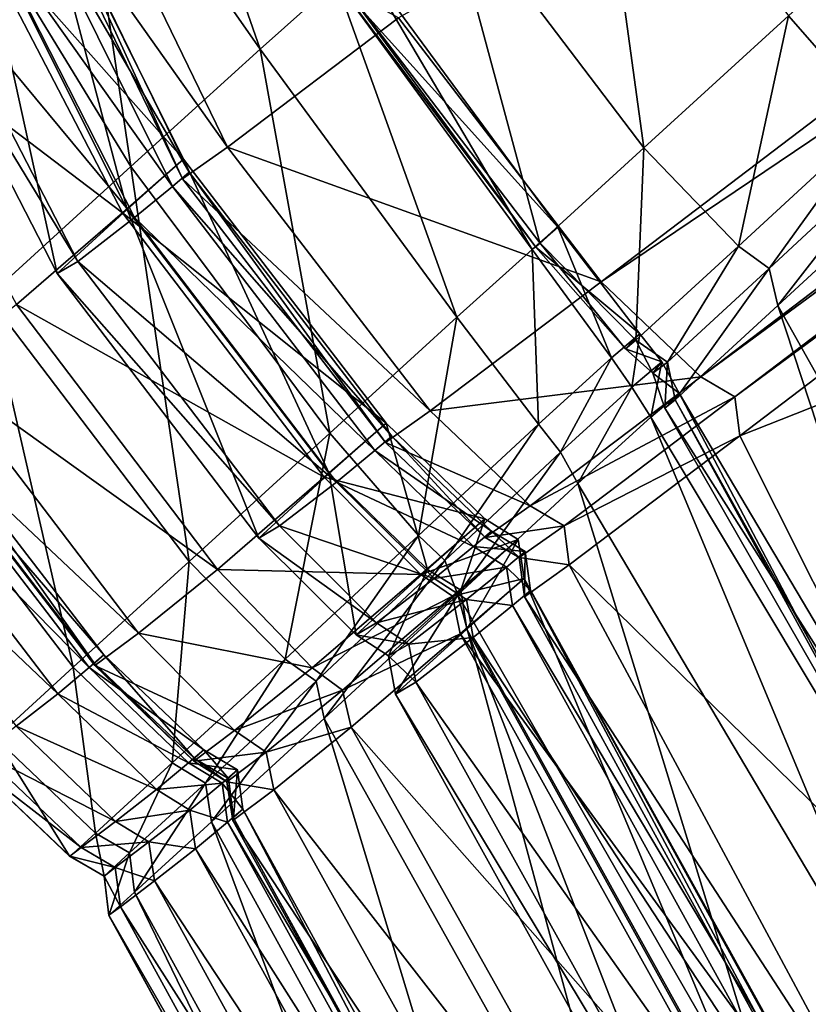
# Model space of a CAD drawing. Header units: millimetres. Extents: x 2387 to 13955, y -4964 to 364.
# Tile 625 of 1056: x 6971.39 to 6975.51, y -2907.96 to -2902.81. Entities that reach past the tile are written whole.
import ezdxf

# ---------------------------------------------------------------- set-up
doc = ezdxf.new("R2010")
doc.units = ezdxf.units.MM
doc.header["$MEASUREMENT"] = 0
doc.layers.add('Predefinito', color=7, linetype='Continuous', true_color=0x000000)

msp = doc.modelspace()

# ---------------------------------------------------------------- linework, layer by layer
at = {"layer": 'Predefinito'}
for points in [[(6973.3703, -2902.8039, 440.4939), (6974.4298, -2904.1824, 440.492), (6984.324, -2896.6692, 485.6928)], [(6984.8443, -2897.1658, 485.6669), (6984.324, -2896.6692, 485.6928), (6974.4298, -2904.1824, 440.492)], [(6974.4298, -2904.1824, 440.492), (6974.9509, -2904.6786, 440.4862), (6984.8443, -2897.1658, 485.6669)], [(6985.0207, -2897.2706, 485.6497), (6984.8443, -2897.1658, 485.6669), (6974.9509, -2904.6786, 440.4862)], [(6974.9509, -2904.6786, 440.4862), (6975.1278, -2904.7832, 440.4823), (6985.0207, -2897.2706, 485.6497)], [(6985.0484, -2897.4741, 485.6669), (6985.0207, -2897.2706, 485.6497), (6975.1278, -2904.7832, 440.4823)], [(6975.1278, -2904.7832, 440.4823), (6975.1552, -2904.9871, 440.4862), (6985.0484, -2897.4741, 485.6669)], [(6986.4696, -2900.517, 485.6928), (6985.0484, -2897.4741, 485.6669), (6975.1552, -2904.9871, 440.4862)], [(6975.1552, -2904.9871, 440.4862), (6976.6836, -2908.0306, 440.492), (6986.4696, -2900.517, 485.6928)], [(6972.6478, -2902.968, 16.2032), (6971.6731, -2901.5742, 16.4603), (6972.0442, -2901.2412, 16.3435)], [(6972.0442, -2901.2412, 16.3435), (6973.0454, -2902.6118, 16.1844), (6972.6478, -2902.968, 16.2032)], [(6974.6531, -2903.4824, 14.7599), (6973.6022, -2902.0986, 14.7408), (6974.3669, -2901.4031, 13.8732)], [(6974.3669, -2901.4031, 13.8732), (6975.4083, -2902.7931, 13.9075), (6974.6531, -2903.4824, 14.7599)], [(6971.9718, -2903.5809, 16.9438), (6971.076, -2902.1174, 17.1776), (6971.6731, -2901.5742, 16.4603)], [(6971.6731, -2901.5742, 16.4603), (6972.6478, -2902.968, 16.2032), (6971.9718, -2903.5809, 16.9438)], [(6972.4767, -2903.4784, 435.4741), (6971.7101, -2901.9005, 435.4955), (6971.4762, -2902.066, 433.6565)], [(6971.7101, -2901.9005, 435.4955), (6972.4767, -2903.4784, 435.4741), (6973.3703, -2902.8039, 440.4939)], [(6972.2477, -2903.5413, 426.4532), (6971.4681, -2901.9754, 426.413), (6971.1242, -2902.2779, 426.2631)], [(6971.9519, -2903.8041, 426.6133), (6971.1683, -2902.2418, 426.6798), (6971.4681, -2901.9754, 426.413)], [(6971.4681, -2901.9754, 426.413), (6972.2477, -2903.5413, 426.4532), (6971.9519, -2903.8041, 426.6133)], [(6972.277, -2903.6098, 433.4626), (6971.5069, -2902.0352, 433.4061), (6971.4084, -2902.1194, 433.1873)], [(6972.2426, -2903.6441, 433.6595), (6971.4762, -2902.066, 433.6565), (6971.5069, -2902.0352, 433.4061)], [(6971.5069, -2902.0352, 433.4061), (6972.277, -2903.6098, 433.4626), (6972.2426, -2903.6441, 433.6595)], [(6971.4762, -2902.066, 433.6565), (6972.2426, -2903.6441, 433.6595), (6972.4767, -2903.4784, 435.4741)], [(6974.109, -2903.9796, 15.6569), (6973.0554, -2902.5975, 15.6524), (6973.6022, -2902.0986, 14.7408)], [(6973.6022, -2902.0986, 14.7408), (6974.6531, -2903.4824, 14.7599), (6974.109, -2903.9796, 15.6569)], [(6971.076, -2902.1174, 17.1776), (6971.9718, -2903.5809, 16.9438), (6971.2246, -2904.2603, 18.6878)], [(6972.1891, -2903.6846, 433.2957), (6971.4084, -2902.1194, 433.1873), (6971.1986, -2902.2921, 432.2878)], [(6971.4084, -2902.1194, 433.1873), (6972.1891, -2903.6846, 433.2957), (6972.277, -2903.6098, 433.4626)], [(6975.8753, -2903.3254, 14.0105), (6975.4083, -2902.7931, 13.9075), (6976.0625, -2902.195, 13.5148)], [(6971.5862, -2904.1393, 427.5647), (6970.7893, -2902.5885, 427.6713), (6971.1683, -2902.2418, 426.6798)], [(6971.1683, -2902.2418, 426.6798), (6971.9519, -2903.8041, 426.6133), (6971.5862, -2904.1393, 427.5647)], [(6971.9291, -2903.8215, 426.4047), (6971.1242, -2902.2779, 426.2631), (6970.5477, -2902.7754, 425.4453)], [(6971.991, -2903.8471, 432.3925), (6971.1986, -2902.2921, 432.2878), (6970.8959, -2902.5268, 429.9948)], [(6971.1242, -2902.2779, 426.2631), (6971.9291, -2903.8215, 426.4047), (6972.2477, -2903.5413, 426.4532)], [(6971.1986, -2902.2921, 432.2878), (6971.991, -2903.8471, 432.3925), (6972.1891, -2903.6846, 433.2957)], [(6974.0699, -2904.0134, 16.2059), (6973.0454, -2902.6118, 16.1844), (6973.1746, -2902.4978, 16.3554)], [(6974.2037, -2903.8964, 16.3604), (6973.1746, -2902.4978, 16.3554), (6973.0454, -2902.6118, 16.1844)], [(6973.1746, -2902.4978, 16.3554), (6974.2037, -2903.8964, 16.3604), (6974.0699, -2904.0134, 16.2059)], [(6971.6946, -2904.0762, 429.9866), (6970.8959, -2902.5268, 429.9948), (6970.7893, -2902.5885, 427.6713)], [(6970.8959, -2902.5268, 429.9948), (6971.6946, -2904.0762, 429.9866), (6971.991, -2903.8471, 432.3925)], [(6970.7893, -2902.5885, 427.6713), (6971.5862, -2904.1393, 427.5647), (6971.6946, -2904.0762, 429.9866)], [(6973.6762, -2904.3671, 16.2385), (6972.6478, -2902.968, 16.2032), (6973.0454, -2902.6118, 16.1844)], [(6974.0879, -2904.0014, 16.1839), (6973.0454, -2902.6118, 16.1844), (6973.0554, -2902.5975, 15.6524)], [(6973.0454, -2902.6118, 16.1844), (6974.0699, -2904.0134, 16.2059), (6973.6762, -2904.3671, 16.2385)], [(6973.0454, -2902.6118, 16.1844), (6974.0879, -2904.0014, 16.1839), (6974.2037, -2903.8964, 16.3604)], [(6973.0554, -2902.5975, 15.6524), (6974.109, -2903.9796, 15.6569), (6974.0879, -2904.0014, 16.1839)], [(6966.3417, -2902.8399, 301.0011), (6966.404, -2902.7661, 304.5135), (6975.1846, -2914.5883, 304.5135)], [(6966.404, -2902.7661, 414.1727), (6966.3503, -2902.8165, 417.2723), (6975.122, -2914.6272, 417.2723)], [(6975.1846, -2914.5883, 359.3431), (6975.1846, -2914.5883, 320.2346), (6966.404, -2902.766, 320.2346)], [(6966.404, -2902.766, 320.2346), (6966.404, -2902.7661, 359.3431), (6975.1846, -2914.5883, 359.3431)], [(6966.404, -2902.7661, 359.3431), (6966.404, -2902.766, 398.4517), (6975.1846, -2914.5883, 398.4517)], [(6975.1846, -2914.5883, 414.1727), (6975.1846, -2914.5883, 398.4517), (6966.404, -2902.766, 398.4517)], [(6966.404, -2902.766, 398.4517), (6966.404, -2902.7661, 414.1727), (6975.1846, -2914.5883, 414.1727)], [(6966.404, -2902.7661, 304.5135), (6966.404, -2902.766, 320.2346), (6975.1846, -2914.5883, 320.2346)], [(6975.1846, -2914.5883, 398.4517), (6975.1846, -2914.5883, 359.3431), (6966.404, -2902.7661, 359.3431)], [(6975.122, -2914.6272, 417.2723), (6975.1846, -2914.5883, 414.1727), (6966.404, -2902.7661, 414.1727)], [(6975.1846, -2914.5883, 320.2346), (6975.1846, -2914.5883, 304.5135), (6966.404, -2902.7661, 304.5135)], [(6970.5477, -2902.7754, 425.4453), (6971.3735, -2904.3008, 425.621), (6971.9291, -2903.8215, 426.4047)], [(6966.3503, -2902.8165, 417.2723), (6966.1892, -2902.968, 418.5166), (6974.9344, -2914.7438, 418.5167)], [(6974.9344, -2914.7438, 418.5167), (6975.122, -2914.6272, 417.2723), (6966.3503, -2902.8165, 417.2723)], [(6974.4298, -2904.1824, 440.492), (6973.3703, -2902.8039, 440.4939), (6972.4767, -2903.4784, 435.4741)], [(6975.1482, -2903.996, 14.8172), (6974.6531, -2903.4824, 14.7599), (6975.4083, -2902.7931, 13.9075)], [(6975.4083, -2902.7931, 13.9075), (6975.8753, -2903.3254, 14.0105), (6975.1482, -2903.996, 14.8172)], [(6966.1551, -2903.0613, 298.5183), (6966.3417, -2902.8399, 301.0011), (6975.1092, -2914.6484, 301.0011)], [(6975.1846, -2914.5883, 304.5135), (6975.1092, -2914.6484, 301.0011), (6966.3417, -2902.8399, 301.0011)], [(6966.1892, -2902.968, 418.5166), (6966.0711, -2903.0817, 418.8465), (6974.7963, -2914.832, 418.8467)], [(6974.7963, -2914.832, 418.8467), (6974.9344, -2914.7438, 418.5167), (6966.1892, -2902.968, 418.5166)], [(6973.012, -2904.9721, 16.9759), (6971.9718, -2903.5809, 16.9438), (6972.6478, -2902.968, 16.2032)], [(6972.6478, -2902.968, 16.2032), (6973.6762, -2904.3671, 16.2385), (6973.012, -2904.9721, 16.9759)], [(6966.1943, -2903.0017, 419.9255), (6965.9948, -2903.2515, 421.354), (6974.6886, -2914.9837, 421.3539)], [(6966.0711, -2903.0817, 418.8465), (6966.1462, -2903.019, 419.2029), (6974.8823, -2914.7854, 419.203)], [(6966.1462, -2903.019, 419.2029), (6966.1943, -2903.0017, 419.9255), (6974.9329, -2914.7779, 419.9255)], [(6974.9329, -2914.7779, 419.9255), (6974.8823, -2914.7854, 419.203), (6966.1462, -2903.019, 419.2029)], [(6974.6886, -2914.9837, 421.3539), (6974.9329, -2914.7779, 419.9255), (6966.1943, -2903.0017, 419.9255)], [(6965.7818, -2903.5042, 296.7472), (6966.1551, -2903.0613, 298.5183), (6974.8829, -2914.8288, 298.5183)], [(6974.8823, -2914.7854, 419.203), (6974.7963, -2914.832, 418.8467), (6966.0711, -2903.0817, 418.8465)], [(6975.1092, -2914.6484, 301.0011), (6974.8829, -2914.8288, 298.5183), (6966.1551, -2903.0613, 298.5183)], [(6965.9948, -2903.2515, 421.354), (6965.3496, -2903.9164, 422.3968), (6973.9254, -2915.5085, 422.3978)], [(6973.9254, -2915.5085, 422.3978), (6974.6886, -2914.9837, 421.3539), (6965.9948, -2903.2515, 421.354)], [(6975.3081, -2904.1129, 14.8554), (6975.1482, -2903.996, 14.8172), (6975.8753, -2903.3254, 14.0105)], [(6975.8753, -2903.3254, 14.0105), (6976.0167, -2903.4549, 14.0791), (6975.3081, -2904.1129, 14.8554)], [(6973.5364, -2904.8567, 435.4769), (6972.4767, -2903.4784, 435.4741), (6972.2426, -2903.6441, 433.6595)], [(6972.4767, -2903.4784, 435.4741), (6973.5364, -2904.8567, 435.4769), (6974.4298, -2904.1824, 440.492)], [(6974.6119, -2904.488, 15.6707), (6974.109, -2903.9796, 15.6569), (6974.6531, -2903.4824, 14.7599)], [(6974.6531, -2903.4824, 14.7599), (6975.1482, -2903.996, 14.8172), (6974.6119, -2904.488, 15.6707)], [(6975.3539, -2904.3065, 14.8172), (6975.3081, -2904.1129, 14.8554), (6976.0167, -2903.4549, 14.0791)], [(6976.0167, -2903.4549, 14.0791), (6976.0813, -2903.6364, 14.0105), (6975.3539, -2904.3065, 14.8172)], [(6965.1596, -2904.2423, 295.3697), (6965.7818, -2903.5042, 296.7472), (6974.4304, -2915.1895, 296.7472)], [(6974.8829, -2914.8288, 298.5183), (6974.4304, -2915.1895, 296.7472), (6965.7818, -2903.5042, 296.7472)], [(6973.3054, -2904.9207, 426.4477), (6972.2477, -2903.5413, 426.4532), (6971.9291, -2903.8215, 426.4047)], [(6973.0089, -2905.184, 426.6225), (6971.9519, -2903.8041, 426.6133), (6972.2477, -2903.5413, 426.4532)], [(6972.2477, -2903.5413, 426.4532), (6973.3054, -2904.9207, 426.4477), (6973.0089, -2905.184, 426.6225)], [(6972.2771, -2905.6432, 18.7092), (6971.2246, -2904.2603, 18.6878), (6971.9718, -2903.5809, 16.9438)], [(6971.9718, -2903.5809, 16.9438), (6973.012, -2904.9721, 16.9759), (6972.2771, -2905.6432, 18.7092)], [(6973.3361, -2904.9884, 433.4548), (6972.277, -2903.6098, 433.4626), (6972.1891, -2903.6846, 433.2957)], [(6973.3023, -2905.0223, 433.659), (6972.2426, -2903.6441, 433.6595), (6972.277, -2903.6098, 433.4626)], [(6972.2426, -2903.6441, 433.6595), (6973.3023, -2905.0223, 433.659), (6973.5364, -2904.8567, 435.4769)], [(6972.277, -2903.6098, 433.4626), (6973.3361, -2904.9884, 433.4548), (6973.3023, -2905.0223, 433.659)], [(6977.0578, -2907.3391, 14.7599), (6975.3539, -2904.3065, 14.8172), (6976.0813, -2903.6364, 14.0105)], [(6973.2467, -2905.0643, 433.2808), (6972.1891, -2903.6846, 433.2957), (6971.991, -2903.8471, 432.3925)], [(6972.1891, -2903.6846, 433.2957), (6973.2467, -2905.0643, 433.2808), (6973.3361, -2904.9884, 433.4548)], [(6972.6412, -2905.5206, 427.5793), (6971.5862, -2904.1393, 427.5647), (6971.9519, -2903.8041, 426.6133)], [(6971.9519, -2903.8041, 426.6133), (6973.0089, -2905.184, 426.6225), (6972.6412, -2905.5206, 427.5793)], [(6972.9828, -2905.2035, 426.3852), (6971.9291, -2903.8215, 426.4047), (6971.3735, -2904.3008, 425.621)], [(6973.0468, -2905.228, 432.3781), (6971.991, -2903.8471, 432.3925), (6971.6946, -2904.0762, 429.9866)], [(6971.9291, -2903.8215, 426.4047), (6972.9828, -2905.2035, 426.3852), (6973.3054, -2904.9207, 426.4477)], [(6971.991, -2903.8471, 432.3925), (6973.0468, -2905.228, 432.3781), (6973.2467, -2905.0643, 433.2808)], [(6974.4847, -2904.5802, 16.2714), (6974.0699, -2904.0134, 16.2059), (6974.2037, -2903.8964, 16.3604)], [(6974.6319, -2904.4543, 16.3765), (6974.2037, -2903.8964, 16.3604), (6974.0879, -2904.0014, 16.1839)], [(6974.2037, -2903.8964, 16.3604), (6974.6319, -2904.4543, 16.3765), (6974.4847, -2904.5802, 16.2714)], [(6965.3496, -2903.9164, 422.3968), (6964.0605, -2905.1442, 421.9624), (6972.4193, -2916.4584, 421.9662)], [(6972.4193, -2916.4584, 421.9662), (6973.9254, -2915.5085, 422.3978), (6965.3496, -2903.9164, 422.3968)], [(6974.1031, -2904.9259, 16.3445), (6973.6762, -2904.3671, 16.2385), (6974.0699, -2904.0134, 16.2059)], [(6974.0699, -2904.0134, 16.2059), (6974.4847, -2904.5802, 16.2714), (6974.1031, -2904.9259, 16.3445)], [(6974.557, -2904.5321, 16.1834), (6974.0879, -2904.0014, 16.1839), (6974.109, -2903.9796, 15.6569)], [(6974.0879, -2904.0014, 16.1839), (6974.557, -2904.5321, 16.1834), (6974.6319, -2904.4543, 16.3765)], [(6974.109, -2903.9796, 15.6569), (6974.6119, -2904.488, 15.6707), (6974.557, -2904.5321, 16.1834)], [(6974.777, -2904.6013, 15.6799), (6974.6119, -2904.488, 15.6707), (6975.1482, -2903.996, 14.8172)], [(6975.1482, -2903.996, 14.8172), (6975.3081, -2904.1129, 14.8554), (6974.777, -2904.6013, 15.6799)], [(6972.7494, -2905.4577, 429.9877), (6971.6946, -2904.0762, 429.9866), (6971.5862, -2904.1393, 427.5647)], [(6971.6946, -2904.0762, 429.9866), (6972.7494, -2905.4577, 429.9877), (6973.0468, -2905.228, 432.3781)], [(6974.8173, -2904.798, 15.6707), (6974.777, -2904.6013, 15.6799), (6975.3081, -2904.1129, 14.8554)], [(6975.3081, -2904.1129, 14.8554), (6975.3539, -2904.3065, 14.8172), (6974.8173, -2904.798, 15.6707)], [(6971.5862, -2904.1393, 427.5647), (6972.6412, -2905.5206, 427.5793), (6972.7494, -2905.4577, 429.9877)], [(6974.9509, -2904.6786, 440.4862), (6974.4298, -2904.1824, 440.492), (6973.5364, -2904.8567, 435.4769)], [(6964.2886, -2905.2757, 294.3857), (6965.1596, -2904.2423, 295.3697), (6973.6762, -2915.7907, 295.3697)], [(6974.4304, -2915.1895, 296.7472), (6973.6762, -2915.7907, 295.3697), (6965.1596, -2904.2423, 295.3697)], [(6971.6713, -2906.1956, 21.7293), (6970.6132, -2904.8162, 21.7169), (6971.2246, -2904.2603, 18.6878)], [(6971.2246, -2904.2603, 18.6878), (6972.2771, -2905.6432, 18.7092), (6971.6713, -2906.1956, 21.7293)], [(6972.424, -2905.685, 425.5968), (6971.3735, -2904.3008, 425.621), (6970.9579, -2904.6356, 423.2549)], [(6971.3735, -2904.3008, 425.621), (6972.424, -2905.685, 425.5968), (6972.9828, -2905.2035, 426.3852)], [(6976.5148, -2907.838, 15.6566), (6974.8173, -2904.798, 15.6707), (6975.3539, -2904.3065, 14.8172)], [(6975.3539, -2904.3065, 14.8172), (6977.0578, -2907.3391, 14.7599), (6976.5148, -2907.838, 15.6566)], [(6964.0432, -2905.1648, 422.0134), (6964.9645, -2904.3733, 423.8549), (6973.4586, -2915.8807, 423.8558)], [(6964.9645, -2904.3733, 423.8549), (6964.5409, -2904.9764, 426.9313), (6972.9262, -2916.3886, 426.9313)], [(6972.9262, -2916.3886, 426.9313), (6973.4586, -2915.8807, 423.8558), (6964.9645, -2904.3733, 423.8549)], [(6973.4749, -2905.5069, 17.0722), (6973.012, -2904.9721, 16.9759), (6973.6762, -2904.3671, 16.2385)], [(6973.6762, -2904.3671, 16.2385), (6974.1031, -2904.9259, 16.3445), (6973.4749, -2905.5069, 17.0722)], [(6974.5909, -2904.7324, 16.3151), (6974.4847, -2904.5802, 16.2714), (6974.6319, -2904.4543, 16.3765)], [(6974.7471, -2904.6005, 16.3873), (6974.6319, -2904.4543, 16.3765), (6974.557, -2904.5321, 16.1834)], [(6974.6319, -2904.4543, 16.3765), (6974.7471, -2904.6005, 16.3873), (6974.5909, -2904.7324, 16.3151)], [(6974.6996, -2904.6603, 16.1831), (6974.557, -2904.5321, 16.1834), (6974.6119, -2904.488, 15.6707)], [(6974.6119, -2904.488, 15.6707), (6974.777, -2904.6013, 15.6799), (6974.6996, -2904.6603, 16.1831)], [(6974.2175, -2905.0726, 16.4153), (6974.1031, -2904.9259, 16.3445), (6974.4847, -2904.5802, 16.2714)], [(6974.4847, -2904.5802, 16.2714), (6974.5909, -2904.7324, 16.3151), (6974.2175, -2905.0726, 16.4153)], [(6974.557, -2904.5321, 16.1834), (6974.6996, -2904.6603, 16.1831), (6974.7471, -2904.6005, 16.3873)], [(6974.69, -2904.89, 16.2713), (6974.5909, -2904.7324, 16.3151), (6974.7471, -2904.6005, 16.3873)], [(6974.7471, -2904.6005, 16.3873), (6974.8373, -2904.764, 16.3763), (6974.69, -2904.89, 16.2713)], [(6974.8373, -2904.764, 16.3763), (6974.7471, -2904.6005, 16.3873), (6974.6996, -2904.6603, 16.1831)], [(6974.7624, -2904.8419, 16.1833), (6974.6996, -2904.6603, 16.1831), (6974.777, -2904.6013, 15.6799)], [(6974.777, -2904.6013, 15.6799), (6974.8173, -2904.798, 15.6707), (6974.7624, -2904.8419, 16.1833)], [(6972.0113, -2906.018, 423.2438), (6970.9579, -2904.6356, 423.2549), (6970.7265, -2904.8074, 420.8373)], [(6970.9579, -2904.6356, 423.2549), (6972.0113, -2906.018, 423.2438), (6972.424, -2905.685, 425.5968)], [(6973.5364, -2904.8567, 435.4769), (6974.0583, -2905.3524, 435.4855), (6974.9509, -2904.6786, 440.4862)], [(6975.1278, -2904.7832, 440.4823), (6974.9509, -2904.6786, 440.4862), (6974.0583, -2905.3524, 435.4855)], [(6974.6996, -2904.6603, 16.1831), (6974.7624, -2904.8419, 16.1833), (6974.8373, -2904.764, 16.3763)], [(6974.3083, -2905.2357, 16.3445), (6974.2175, -2905.0726, 16.4153), (6974.5909, -2904.7324, 16.3151)], [(6974.5909, -2904.7324, 16.3151), (6974.69, -2904.89, 16.2713), (6974.3083, -2905.2357, 16.3445)], [(6971.831, -2906.1311, 419.7031), (6970.7715, -2904.7528, 419.707), (6970.6962, -2904.8181, 419.5305)], [(6971.7826, -2906.1761, 419.9021), (6970.7229, -2904.7978, 419.8986), (6970.7715, -2904.7528, 419.707)], [(6970.7715, -2904.7528, 419.707), (6971.831, -2906.1311, 419.7031), (6971.7826, -2906.1761, 419.9021)], [(6974.0583, -2905.3524, 435.4855), (6974.2358, -2905.4569, 435.4913), (6975.1278, -2904.7832, 440.4823)], [(6975.1552, -2904.9871, 440.4862), (6975.1278, -2904.7832, 440.4823), (6974.2358, -2905.4569, 435.4913)], [(6976.4822, -2907.8808, 16.2044), (6974.69, -2904.89, 16.2713), (6974.8373, -2904.764, 16.3763)], [(6976.6208, -2907.7702, 16.3581), (6974.8373, -2904.764, 16.3763), (6974.7624, -2904.8419, 16.1833)], [(6974.8373, -2904.764, 16.3763), (6976.6208, -2907.7702, 16.3581), (6976.4822, -2907.8808, 16.2044)], [(6971.7547, -2906.1972, 419.5193), (6970.6962, -2904.8181, 419.5305), (6970.5321, -2904.9549, 417.7057)], [(6970.6132, -2904.8162, 21.7169), (6971.6713, -2906.1956, 21.7293), (6971.2653, -2906.5652, 25.2968)], [(6970.6962, -2904.8181, 419.5305), (6971.7547, -2906.1972, 419.5193), (6971.831, -2906.1311, 419.7031)], [(6970.7229, -2904.7978, 419.8986), (6971.7826, -2906.1761, 419.9021), (6971.7843, -2906.1869, 420.8408)], [(6971.7843, -2906.1869, 420.8408), (6970.7265, -2904.8074, 420.8373), (6970.7229, -2904.7978, 419.8986)], [(6970.7265, -2904.8074, 420.8373), (6971.7843, -2906.1869, 420.8408), (6972.0113, -2906.018, 423.2438)], [(6976.5003, -2907.8688, 16.1824), (6974.7624, -2904.8419, 16.1833), (6974.8173, -2904.798, 15.6707)], [(6974.8173, -2904.798, 15.6707), (6976.5148, -2907.838, 15.6566), (6976.5003, -2907.8688, 16.1824)], [(6974.0583, -2905.3524, 435.4855), (6973.5364, -2904.8567, 435.4769), (6973.3023, -2905.0223, 433.659)], [(6976.081, -2908.2244, 16.2381), (6974.3083, -2905.2357, 16.3445), (6974.69, -2904.89, 16.2713)], [(6974.69, -2904.89, 16.2713), (6976.4822, -2907.8808, 16.2044), (6976.081, -2908.2244, 16.2381)], [(6974.7624, -2904.8419, 16.1833), (6976.5003, -2907.8688, 16.1824), (6976.6208, -2907.7702, 16.3581)], [(6973.8213, -2905.4206, 426.431), (6973.3054, -2904.9207, 426.4477), (6972.9828, -2905.2035, 426.3852)], [(6973.523, -2905.6851, 426.6499), (6973.0089, -2905.184, 426.6225), (6973.3054, -2904.9207, 426.4477)], [(6973.3054, -2904.9207, 426.4477), (6973.8213, -2905.4206, 426.431), (6973.523, -2905.6851, 426.6499)], [(6973.6133, -2905.6377, 17.1365), (6973.4749, -2905.5069, 17.0722), (6974.1031, -2904.9259, 16.3445)], [(6974.1031, -2904.9259, 16.3445), (6974.2175, -2905.0726, 16.4153), (6973.6133, -2905.6377, 17.1365)], [(6971.3692, -2917.6298, 430.4786), (6972.9262, -2916.3886, 426.9313), (6964.5409, -2904.9764, 426.9313)], [(6971.5898, -2906.3346, 417.6914), (6970.5321, -2904.9549, 417.7057), (6970.3143, -2905.1245, 412.5697)], [(6970.5321, -2904.9549, 417.7057), (6971.5898, -2906.3346, 417.6914), (6971.7547, -2906.1972, 419.5193)], [(6972.7776, -2906.1532, 18.7733), (6972.2771, -2905.6432, 18.7092), (6973.012, -2904.9721, 16.9759)], [(6973.012, -2904.9721, 16.9759), (6973.4749, -2905.5069, 17.0722), (6972.7776, -2906.1532, 18.7733)], [(6973.8564, -2905.4853, 433.4314), (6973.3361, -2904.9884, 433.4548), (6973.2467, -2905.0643, 433.2808)], [(6973.8243, -2905.518, 433.6576), (6973.3023, -2905.0223, 433.659), (6973.3361, -2904.9884, 433.4548)], [(6973.3361, -2904.9884, 433.4548), (6973.8564, -2905.4853, 433.4314), (6973.8243, -2905.518, 433.6576)], [(6974.2358, -2905.4569, 435.4913), (6974.2627, -2905.6613, 435.4855), (6975.1552, -2904.9871, 440.4862)], [(6976.6836, -2908.0306, 440.492), (6975.1552, -2904.9871, 440.4862), (6974.2627, -2905.6613, 435.4855)], [(6973.3023, -2905.0223, 433.659), (6973.8243, -2905.518, 433.6576), (6974.0583, -2905.3524, 435.4855)], [(6973.762, -2905.5644, 433.2362), (6973.2467, -2905.0643, 433.2808), (6973.0468, -2905.228, 432.3781)], [(6973.2467, -2905.0643, 433.2808), (6973.762, -2905.5644, 433.2362), (6973.8564, -2905.4853, 433.4314)], [(6973.68, -2905.8165, 17.0722), (6973.6133, -2905.6377, 17.1365), (6974.2175, -2905.0726, 16.4153)], [(6974.2175, -2905.0726, 16.4153), (6974.3083, -2905.2357, 16.3445), (6973.68, -2905.8165, 17.0722)], [(6964.0605, -2905.1442, 421.9624), (6963.2506, -2905.9041, 421.3887), (6971.4752, -2917.0438, 421.3944)], [(6971.4752, -2917.0438, 421.3944), (6972.4193, -2916.4584, 421.9662), (6964.0605, -2905.1442, 421.9624)], [(6970.3143, -2905.1245, 412.5697), (6971.373, -2906.5036, 412.5601), (6971.5898, -2906.3346, 417.6914)], [(6963.2506, -2905.9041, 421.3887), (6964.0432, -2905.1648, 422.0134), (6972.3983, -2916.4751, 422.0172)], [(6973.4586, -2915.8807, 423.8558), (6972.3983, -2916.4751, 422.0172), (6964.0432, -2905.1648, 422.0134)], [(6973.1491, -2906.0256, 427.6234), (6972.6412, -2905.5206, 427.5793), (6973.0089, -2905.184, 426.6225)], [(6973.0089, -2905.184, 426.6225), (6973.523, -2905.6851, 426.6499), (6973.1491, -2906.0256, 427.6234)], [(6973.4871, -2905.7111, 426.3268), (6972.9828, -2905.2035, 426.3852), (6972.424, -2905.685, 425.5968)], [(6973.5568, -2905.7316, 432.335), (6973.0468, -2905.228, 432.3781), (6972.7494, -2905.4577, 429.9877)], [(6972.9828, -2905.2035, 426.3852), (6973.4871, -2905.7111, 426.3268), (6973.8213, -2905.4206, 426.431)], [(6973.0468, -2905.228, 432.3781), (6973.5568, -2905.7316, 432.335), (6973.762, -2905.5644, 433.2362)], [(6975.4135, -2908.8248, 16.9759), (6973.68, -2905.8165, 17.0722), (6974.3083, -2905.2357, 16.3445)], [(6974.3083, -2905.2357, 16.3445), (6976.081, -2908.2244, 16.2381), (6975.4135, -2908.8248, 16.9759)], [(6963.1687, -2906.6044, 293.7954), (6964.2886, -2905.2757, 294.3857), (6972.6203, -2916.6324, 294.3857)], [(6973.6762, -2915.7907, 295.3697), (6972.6203, -2916.6324, 294.3857), (6964.2886, -2905.2757, 294.3857)], [(6974.2358, -2905.4569, 435.4913), (6974.0583, -2905.3524, 435.4855), (6973.8243, -2905.518, 433.6576)], [(6973.9953, -2905.5284, 426.4199), (6973.8213, -2905.4206, 426.431), (6973.4871, -2905.7111, 426.3268)], [(6973.6957, -2905.7936, 426.6682), (6973.523, -2905.6851, 426.6499), (6973.8213, -2905.4206, 426.431)], [(6973.8213, -2905.4206, 426.431), (6973.9953, -2905.5284, 426.4199), (6973.6957, -2905.7936, 426.6682)], [(6973.8243, -2905.518, 433.6576), (6974.002, -2905.6225, 433.6566), (6974.2358, -2905.4569, 435.4913)], [(6974.2627, -2905.6613, 435.4855), (6974.2358, -2905.4569, 435.4913), (6974.002, -2905.6225, 433.6566)], [(6973.2565, -2905.9632, 429.9913), (6972.7494, -2905.4577, 429.9877), (6972.6412, -2905.5206, 427.5793)], [(6972.7494, -2905.4577, 429.9877), (6973.2565, -2905.9632, 429.9913), (6973.5568, -2905.7316, 432.335)], [(6972.9408, -2906.2673, 18.816), (6972.7776, -2906.1532, 18.7733), (6973.4749, -2905.5069, 17.0722)], [(6973.4749, -2905.5069, 17.0722), (6973.6133, -2905.6377, 17.1365), (6972.9408, -2906.2673, 18.816)], [(6974.033, -2905.5907, 433.4159), (6973.8564, -2905.4853, 433.4314), (6973.762, -2905.5644, 433.2362)], [(6974.002, -2905.6225, 433.6566), (6973.8243, -2905.518, 433.6576), (6973.8564, -2905.4853, 433.4314)], [(6973.8564, -2905.4853, 433.4314), (6974.033, -2905.5907, 433.4159), (6974.002, -2905.6225, 433.6566)], [(6972.6412, -2905.5206, 427.5793), (6973.1491, -2906.0256, 427.6234), (6973.2565, -2905.9632, 429.9913)], [(6973.4871, -2905.7111, 426.3268), (6973.6532, -2905.8239, 426.2878), (6973.9953, -2905.5284, 426.4199)], [(6974.0272, -2905.7316, 426.4311), (6973.9953, -2905.5284, 426.4199), (6973.6532, -2905.8239, 426.2878)], [(6973.7286, -2905.9957, 426.65), (6973.6957, -2905.7936, 426.6682), (6973.9953, -2905.5284, 426.4199)], [(6973.9953, -2905.5284, 426.4199), (6974.0272, -2905.7316, 426.4311), (6973.7286, -2905.9957, 426.65)], [(6973.9353, -2905.6719, 433.2064), (6973.762, -2905.5644, 433.2362), (6973.5568, -2905.7316, 432.335)], [(6973.762, -2905.5644, 433.2362), (6973.9353, -2905.6719, 433.2064), (6974.033, -2905.5907, 433.4159)], [(6974.0613, -2905.7948, 433.4315), (6974.033, -2905.5907, 433.4159), (6973.9353, -2905.6719, 433.2064)], [(6974.029, -2905.8272, 433.6576), (6974.002, -2905.6225, 433.6566), (6974.033, -2905.5907, 433.4159)], [(6974.033, -2905.5907, 433.4159), (6974.0613, -2905.7948, 433.4315), (6974.029, -2905.8272, 433.6576)], [(6972.1882, -2906.6945, 21.7665), (6971.6713, -2906.1956, 21.7293), (6972.2771, -2905.6432, 18.7092)], [(6972.2771, -2905.6432, 18.7092), (6972.7776, -2906.1532, 18.7733), (6972.1882, -2906.6945, 21.7665)], [(6972.9823, -2906.4624, 18.7733), (6972.9408, -2906.2673, 18.816), (6973.6133, -2905.6377, 17.1365)], [(6973.6133, -2905.6377, 17.1365), (6973.68, -2905.8165, 17.0722), (6972.9823, -2906.4624, 18.7733)], [(6974.002, -2905.6225, 433.6566), (6974.029, -2905.8272, 433.6576), (6974.2627, -2905.6613, 435.4855)], [(6975.8995, -2908.7071, 435.477), (6974.2627, -2905.6613, 435.4855), (6974.029, -2905.8272, 433.6576)], [(6974.2627, -2905.6613, 435.4855), (6975.8995, -2908.7071, 435.477), (6976.6836, -2908.0306, 440.492)], [(6972.9187, -2906.1989, 425.5242), (6972.424, -2905.685, 425.5968), (6972.0113, -2906.018, 423.2438)], [(6972.424, -2905.685, 425.5968), (6972.9187, -2906.1989, 425.5242), (6973.4871, -2905.7111, 426.3268)], [(6973.6532, -2905.8239, 426.2878), (6973.4871, -2905.7111, 426.3268), (6972.9187, -2906.1989, 425.5242)], [(6973.3176, -2906.1366, 427.6527), (6973.1491, -2906.0256, 427.6234), (6973.523, -2905.6851, 426.6499)], [(6973.523, -2905.6851, 426.6499), (6973.6957, -2905.7936, 426.6682), (6973.3176, -2906.1366, 427.6527)], [(6973.5568, -2905.7316, 432.335), (6973.7266, -2905.8413, 432.3064), (6973.9353, -2905.6719, 433.2064)], [(6973.967, -2905.8738, 433.2362), (6973.9353, -2905.6719, 433.2064), (6973.7266, -2905.8413, 432.3064)], [(6973.9353, -2905.6719, 433.2064), (6973.967, -2905.8738, 433.2362), (6974.0613, -2905.7948, 433.4315)], [(6973.7266, -2905.8413, 432.3064), (6973.5568, -2905.7316, 432.335), (6973.2565, -2905.9632, 429.9913)], [(6973.6532, -2905.8239, 426.2878), (6973.6928, -2906.0217, 426.3268), (6974.0272, -2905.7316, 426.4311)], [(6975.7342, -2908.8202, 426.4484), (6974.0272, -2905.7316, 426.4311), (6973.6928, -2906.0217, 426.3268)], [(6975.4278, -2909.067, 426.623), (6973.7286, -2905.9957, 426.65), (6974.0272, -2905.7316, 426.4311)], [(6974.0272, -2905.7316, 426.4311), (6975.7342, -2908.8202, 426.4484), (6975.4278, -2909.067, 426.623)], [(6974.6772, -2909.4943, 18.7092), (6972.9823, -2906.4624, 18.7733), (6973.68, -2905.8165, 17.0722)], [(6973.3543, -2906.3355, 427.6234), (6973.3176, -2906.1366, 427.6527), (6973.6957, -2905.7936, 426.6682)], [(6973.6957, -2905.7936, 426.6682), (6973.7286, -2905.9957, 426.65), (6973.3543, -2906.3355, 427.6234)], [(6973.68, -2905.8165, 17.0722), (6975.4135, -2908.8248, 16.9759), (6974.6772, -2909.4943, 18.7092)], [(6975.7409, -2908.8481, 433.455), (6974.0613, -2905.7948, 433.4315), (6973.967, -2905.8738, 433.2362)], [(6975.7048, -2908.8782, 433.6592), (6974.029, -2905.8272, 433.6576), (6974.0613, -2905.7948, 433.4315)], [(6974.0613, -2905.7948, 433.4315), (6975.7409, -2908.8481, 433.455), (6975.7048, -2908.8782, 433.6592)], [(6972.9187, -2906.1989, 425.5242), (6973.0783, -2906.3157, 425.4758), (6973.6532, -2905.8239, 426.2878)], [(6973.6928, -2906.0217, 426.3268), (6973.6532, -2905.8239, 426.2878), (6973.0783, -2906.3157, 425.4758)], [(6973.2565, -2905.9632, 429.9913), (6973.4244, -2906.0743, 429.9936), (6973.7266, -2905.8413, 432.3064)], [(6973.7616, -2906.0408, 432.335), (6973.7266, -2905.8413, 432.3064), (6973.4244, -2906.0743, 429.9936)], [(6973.7266, -2905.8413, 432.3064), (6973.7616, -2906.0408, 432.335), (6973.967, -2905.8738, 433.2362)], [(6974.029, -2905.8272, 433.6576), (6975.7048, -2908.8782, 433.6592), (6975.8995, -2908.7071, 435.477)], [(6972.3983, -2916.4751, 422.0172), (6971.4752, -2917.0438, 421.3944), (6963.2506, -2905.9041, 421.3887)], [(6975.6493, -2908.9205, 433.2809), (6973.967, -2905.8738, 433.2362), (6973.7616, -2906.0408, 432.335)], [(6973.967, -2905.8738, 433.2362), (6975.6493, -2908.9205, 433.2809), (6975.7409, -2908.8481, 433.455)], [(6973.4244, -2906.0743, 429.9936), (6973.2565, -2905.9632, 429.9913), (6973.1491, -2906.0256, 427.6234)], [(6972.5142, -2906.5263, 423.2105), (6972.0113, -2906.018, 423.2438), (6971.7843, -2906.1869, 420.8408)], [(6972.0113, -2906.018, 423.2438), (6972.5142, -2906.5263, 423.2105), (6972.9187, -2906.1989, 425.5242)], [(6973.0783, -2906.3157, 425.4758), (6973.1239, -2906.5088, 425.5242), (6973.6928, -2906.0217, 426.3268)], [(6975.4018, -2909.0865, 426.3857), (6973.6928, -2906.0217, 426.3268), (6973.1239, -2906.5088, 425.5242)], [(6975.045, -2909.3788, 427.5795), (6973.3543, -2906.3355, 427.6234), (6973.7286, -2905.9957, 426.65)], [(6973.6928, -2906.0217, 426.3268), (6975.4018, -2909.0865, 426.3857), (6975.7342, -2908.8202, 426.4484)], [(6973.7286, -2905.9957, 426.65), (6975.4278, -2909.067, 426.623), (6975.045, -2909.3788, 427.5795)], [(6973.1491, -2906.0256, 427.6234), (6973.3176, -2906.1366, 427.6527), (6973.4244, -2906.0743, 429.9936)], [(6973.4244, -2906.0743, 429.9936), (6973.4613, -2906.2726, 429.9912), (6973.7616, -2906.0408, 432.335)], [(6975.4462, -2909.079, 432.3781), (6973.7616, -2906.0408, 432.335), (6973.4613, -2906.2726, 429.9912)], [(6973.7616, -2906.0408, 432.335), (6975.4462, -2909.079, 432.3781), (6975.6493, -2908.9205, 433.2809)], [(6973.4613, -2906.2726, 429.9912), (6973.4244, -2906.0743, 429.9936), (6973.3176, -2906.1366, 427.6527)], [(6972.3526, -2906.6271, 419.6914), (6971.831, -2906.1311, 419.7031), (6971.7547, -2906.1972, 419.5193)], [(6972.3042, -2906.672, 419.9124), (6971.7826, -2906.1761, 419.9021), (6971.831, -2906.1311, 419.7031)], [(6971.7826, -2906.1761, 419.9021), (6972.3042, -2906.672, 419.9124), (6972.3005, -2906.6864, 420.8513)], [(6972.3005, -2906.6864, 420.8513), (6971.7843, -2906.1869, 420.8408), (6971.7826, -2906.1761, 419.9021)], [(6971.831, -2906.1311, 419.7031), (6972.3526, -2906.6271, 419.6914), (6972.3042, -2906.672, 419.9124)], [(6972.3625, -2906.8011, 21.7912), (6972.1882, -2906.6945, 21.7665), (6972.7776, -2906.1532, 18.7733)], [(6972.7776, -2906.1532, 18.7733), (6972.9408, -2906.2673, 18.816), (6972.3625, -2906.8011, 21.7912)], [(6973.3176, -2906.1366, 427.6527), (6973.3543, -2906.3355, 427.6234), (6973.4613, -2906.2726, 429.9912)], [(6971.7868, -2907.0611, 25.3141), (6971.2653, -2906.5652, 25.2968), (6971.6713, -2906.1956, 21.7293)], [(6972.273, -2906.6953, 419.4859), (6971.7547, -2906.1972, 419.5193), (6971.5898, -2906.3346, 417.6914)], [(6971.6713, -2906.1956, 21.7293), (6972.1882, -2906.6945, 21.7665), (6971.7868, -2907.0611, 25.3141)], [(6971.7547, -2906.1972, 419.5193), (6972.273, -2906.6953, 419.4859), (6972.3526, -2906.6271, 419.6914)], [(6971.7843, -2906.1869, 420.8408), (6972.3005, -2906.6864, 420.8513), (6972.5142, -2906.5263, 423.2105)], [(6973.0783, -2906.3157, 425.4758), (6972.9187, -2906.1989, 425.5242), (6972.5142, -2906.5263, 423.2105)], [(6972.3927, -2907.0032, 21.7665), (6972.3625, -2906.8011, 21.7912), (6972.9408, -2906.2673, 18.816)], [(6972.9408, -2906.2673, 18.816), (6972.9823, -2906.4624, 18.7733), (6972.3927, -2907.0032, 21.7665)], [(6975.1479, -2909.3073, 429.9877), (6973.4613, -2906.2726, 429.9912), (6973.3543, -2906.3355, 427.6234)], [(6973.4613, -2906.2726, 429.9912), (6975.1479, -2909.3073, 429.9877), (6975.4462, -2909.079, 432.3781)], [(6972.5142, -2906.5263, 423.2105), (6972.6792, -2906.6393, 423.1883), (6973.0783, -2906.3157, 425.4758)], [(6973.1239, -2906.5088, 425.5242), (6973.0783, -2906.3157, 425.4758), (6972.6792, -2906.6393, 423.1883)], [(6972.1058, -2906.8342, 417.6483), (6971.5898, -2906.3346, 417.6914), (6971.373, -2906.5036, 412.5601)], [(6971.5898, -2906.3346, 417.6914), (6972.1058, -2906.8342, 417.6483), (6972.273, -2906.6953, 419.4859)], [(6973.3543, -2906.3355, 427.6234), (6975.045, -2909.3788, 427.5795), (6975.1479, -2909.3073, 429.9877)], [(6974.07, -2910.0449, 21.7293), (6972.3927, -2907.0032, 21.7665), (6972.9823, -2906.4624, 18.7733)], [(6972.9823, -2906.4624, 18.7733), (6974.6772, -2909.4943, 18.7092), (6974.07, -2910.0449, 21.7293)], [(6971.8914, -2907.0015, 412.5311), (6971.373, -2906.5036, 412.5601), (6971.1908, -2906.6422, 360.7447)], [(6971.373, -2906.5036, 412.5601), (6971.8914, -2907.0015, 412.5311), (6972.1058, -2906.8342, 417.6483)], [(6972.6792, -2906.6393, 423.1883), (6972.5142, -2906.5263, 423.2105), (6972.3005, -2906.6864, 420.8513)], [(6972.6792, -2906.6393, 423.1883), (6972.719, -2906.8357, 423.2105), (6973.1239, -2906.5088, 425.5242)], [(6974.8278, -2909.5432, 425.5969), (6973.1239, -2906.5088, 425.5242), (6972.719, -2906.8357, 423.2105)], [(6973.1239, -2906.5088, 425.5242), (6974.8278, -2909.5432, 425.5969), (6975.4018, -2909.0865, 426.3857)], [(6971.6532, -2907.1831, 28.6787), (6971.13, -2906.6884, 28.6724), (6971.2653, -2906.5652, 25.2968)], [(6971.2653, -2906.5652, 25.2968), (6971.7868, -2907.0611, 25.3141), (6971.6532, -2907.1831, 28.6787)], [(6972.6203, -2916.6324, 294.3857), (6971.2628, -2917.7146, 293.7954), (6963.1687, -2906.6044, 293.7954)], [(6972.5301, -2906.7319, 419.6836), (6972.3526, -2906.6271, 419.6914), (6972.273, -2906.6953, 419.4859)], [(6972.3005, -2906.6864, 420.8513), (6972.4743, -2906.7934, 420.8584), (6972.6792, -2906.6393, 423.1883)], [(6972.4816, -2906.7767, 419.9193), (6972.3042, -2906.672, 419.9124), (6972.3526, -2906.6271, 419.6914)], [(6972.3526, -2906.6271, 419.6914), (6972.5301, -2906.7319, 419.6836), (6972.4816, -2906.7767, 419.9193)], [(6972.719, -2906.8357, 423.2105), (6972.6792, -2906.6393, 423.1883), (6972.4743, -2906.7934, 420.8584)], [(6971.713, -2907.1376, 360.7356), (6971.1908, -2906.6422, 360.7447), (6971.13, -2906.6883, 218.8645)], [(6971.6535, -2907.1829, 77.8614), (6971.13, -2906.6883, 77.8601), (6971.13, -2906.6884, 28.6724)], [(6971.6535, -2907.1829, 218.863), (6971.13, -2906.6883, 218.8645), (6971.13, -2906.6883, 77.8601)], [(6971.13, -2906.6883, 77.8601), (6971.6535, -2907.1829, 77.8614), (6971.6535, -2907.1829, 218.863)], [(6971.13, -2906.6883, 218.8645), (6971.6535, -2907.1829, 218.863), (6971.713, -2907.1376, 360.7356)], [(6971.13, -2906.6884, 28.6724), (6971.6532, -2907.1831, 28.6787), (6971.6535, -2907.1829, 77.8614)], [(6971.1908, -2906.6422, 360.7447), (6971.713, -2907.1376, 360.7356), (6971.8914, -2907.0015, 412.5311)], [(6972.4743, -2906.7934, 420.8584), (6972.3005, -2906.6864, 420.8513), (6972.3042, -2906.672, 419.9124)], [(6972.3042, -2906.672, 419.9124), (6972.4816, -2906.7767, 419.9193), (6972.4743, -2906.7934, 420.8584)], [(6971.964, -2907.1654, 25.3256), (6971.7868, -2907.0611, 25.3141), (6972.1882, -2906.6945, 21.7665)], [(6972.1882, -2906.6945, 21.7665), (6972.3625, -2906.8011, 21.7912), (6971.964, -2907.1654, 25.3256)], [(6972.4483, -2906.8014, 419.4636), (6972.273, -2906.6953, 419.4859), (6972.1058, -2906.8342, 417.6483)], [(6972.273, -2906.6953, 419.4859), (6972.4483, -2906.8014, 419.4636), (6972.5301, -2906.7319, 419.6836)], [(6972.5575, -2906.9366, 419.6914), (6972.5301, -2906.7319, 419.6836), (6972.4483, -2906.8014, 419.4636)], [(6972.5089, -2906.9813, 419.9124), (6972.4816, -2906.7767, 419.9193), (6972.5301, -2906.7319, 419.6836)], [(6972.5301, -2906.7319, 419.6836), (6972.5575, -2906.9366, 419.6914), (6972.5089, -2906.9813, 419.9124)], [(6972.505, -2906.9955, 420.8513), (6972.4743, -2906.7934, 420.8584), (6972.4816, -2906.7767, 419.9193)], [(6972.4743, -2906.7934, 420.8584), (6972.505, -2906.9955, 420.8513), (6972.719, -2906.8357, 423.2105)], [(6972.4816, -2906.7767, 419.9193), (6972.5089, -2906.9813, 419.9124), (6972.505, -2906.9955, 420.8513)], [(6972.2794, -2906.9413, 417.6196), (6972.1058, -2906.8342, 417.6483), (6971.8914, -2907.0015, 412.5311)], [(6971.991, -2907.3694, 25.3141), (6971.964, -2907.1654, 25.3256), (6972.3625, -2906.8011, 21.7912)], [(6972.3625, -2906.8011, 21.7912), (6972.3927, -2907.0032, 21.7665), (6971.991, -2907.3694, 25.3141)], [(6972.1058, -2906.8342, 417.6483), (6972.2794, -2906.9413, 417.6196), (6972.4483, -2906.8014, 419.4636)], [(6972.4778, -2907.0046, 419.4859), (6972.4483, -2906.8014, 419.4636), (6972.2794, -2906.9413, 417.6196)], [(6972.4483, -2906.8014, 419.4636), (6972.4778, -2907.0046, 419.4859), (6972.5575, -2906.9366, 419.6914)], [(6974.4098, -2909.8675, 423.2438), (6972.719, -2906.8357, 423.2105), (6972.505, -2906.9955, 420.8513)], [(6972.719, -2906.8357, 423.2105), (6974.4098, -2909.8675, 423.2438), (6974.8278, -2909.5432, 425.5969)], [(6971.8914, -2907.0015, 412.5311), (6972.0667, -2907.1073, 412.5118), (6972.2794, -2906.9413, 417.6196)], [(6972.3103, -2907.1432, 417.6483), (6972.2794, -2906.9413, 417.6196), (6972.0667, -2907.1073, 412.5118)], [(6972.2794, -2906.9413, 417.6196), (6972.3103, -2907.1432, 417.6483), (6972.4778, -2907.0046, 419.4859)], [(6974.2359, -2909.9909, 419.7032), (6972.5575, -2906.9366, 419.6914), (6972.4778, -2907.0046, 419.4859)], [(6974.1851, -2910.0322, 419.9022), (6972.5089, -2906.9813, 419.9124), (6972.5575, -2906.9366, 419.6914)], [(6972.5575, -2906.9366, 419.6914), (6974.2359, -2909.9909, 419.7032), (6974.1851, -2910.0322, 419.9022)], [(6974.1835, -2910.0377, 420.8408), (6972.505, -2906.9955, 420.8513), (6972.5089, -2906.9813, 419.9124)], [(6972.505, -2906.9955, 420.8513), (6974.1835, -2910.0377, 420.8408), (6974.4098, -2909.8675, 423.2438)], [(6972.5089, -2906.9813, 419.9124), (6974.1851, -2910.0322, 419.9022), (6974.1835, -2910.0377, 420.8408)], [(6972.0667, -2907.1073, 412.5118), (6971.8914, -2907.0015, 412.5311), (6971.713, -2907.1376, 360.7356)], [(6973.663, -2910.4134, 25.2968), (6971.991, -2907.3694, 25.3141), (6972.3927, -2907.0032, 21.7665)], [(6974.1573, -2910.0534, 419.5194), (6972.4778, -2907.0046, 419.4859), (6972.3103, -2907.1432, 417.6483)], [(6972.3927, -2907.0032, 21.7665), (6974.07, -2910.0449, 21.7293), (6973.663, -2910.4134, 25.2968)], [(6972.4778, -2907.0046, 419.4859), (6974.1573, -2910.0534, 419.5194), (6974.2359, -2909.9909, 419.7032)], [(6971.8316, -2907.2866, 28.683), (6971.6532, -2907.1831, 28.6787), (6971.7868, -2907.0611, 25.3141)], [(6971.7868, -2907.0611, 25.3141), (6971.964, -2907.1654, 25.3256), (6971.8316, -2907.2866, 28.683)], [(6971.8907, -2907.2416, 360.7296), (6971.713, -2907.1376, 360.7356), (6971.6535, -2907.1829, 218.863)], [(6971.713, -2907.1376, 360.7356), (6971.8907, -2907.2416, 360.7296), (6972.0667, -2907.1073, 412.5118)], [(6972.0958, -2907.3101, 412.5311), (6972.0667, -2907.1073, 412.5118), (6971.8907, -2907.2416, 360.7296)], [(6972.0667, -2907.1073, 412.5118), (6972.0958, -2907.3101, 412.5311), (6972.3103, -2907.1432, 417.6483)], [(6973.9891, -2910.1852, 417.6914), (6972.3103, -2907.1432, 417.6483), (6972.0958, -2907.3101, 412.5311)], [(6972.3103, -2907.1432, 417.6483), (6973.9891, -2910.1852, 417.6914), (6974.1573, -2910.0534, 419.5194)], [(6971.8319, -2907.2864, 77.8622), (6971.6535, -2907.1829, 77.8614), (6971.6532, -2907.1831, 28.6787)], [(6971.6532, -2907.1831, 28.6787), (6971.8316, -2907.2866, 28.683), (6971.8319, -2907.2864, 77.8622)], [(6971.832, -2907.2863, 218.862), (6971.6535, -2907.1829, 218.863), (6971.6535, -2907.1829, 77.8614)], [(6971.6535, -2907.1829, 77.8614), (6971.8319, -2907.2864, 77.8622), (6971.832, -2907.2863, 218.862)], [(6971.6535, -2907.1829, 218.863), (6971.832, -2907.2863, 218.862), (6971.8907, -2907.2416, 360.7296)], [(6971.8573, -2907.4913, 28.6788), (6971.8316, -2907.2866, 28.683), (6971.964, -2907.1654, 25.3256)], [(6971.964, -2907.1654, 25.3256), (6971.991, -2907.3694, 25.3141), (6971.8573, -2907.4913, 28.6788)], [(6971.9172, -2907.4458, 360.7356), (6971.8907, -2907.2416, 360.7296), (6971.832, -2907.2863, 218.862)], [(6971.8907, -2907.2416, 360.7296), (6971.9172, -2907.4458, 360.7356), (6972.0958, -2907.3101, 412.5311)], [(6971.8576, -2907.4911, 77.8614), (6971.8319, -2907.2864, 77.8622), (6971.8316, -2907.2866, 28.683)], [(6971.8316, -2907.2866, 28.683), (6971.8573, -2907.4913, 28.6788), (6971.8576, -2907.4911, 77.8614)], [(6971.8576, -2907.491, 218.863), (6971.832, -2907.2863, 218.862), (6971.8319, -2907.2864, 77.8622)], [(6971.8319, -2907.2864, 77.8622), (6971.8576, -2907.4911, 77.8614), (6971.8576, -2907.491, 218.863)], [(6971.832, -2907.2863, 218.862), (6971.8576, -2907.491, 218.863), (6971.9172, -2907.4458, 360.7356)], [(6973.7707, -2910.3519, 412.5601), (6972.0958, -2907.3101, 412.5311), (6971.9172, -2907.4458, 360.7356)], [(6972.0958, -2907.3101, 412.5311), (6973.7707, -2910.3519, 412.5601), (6973.9891, -2910.1852, 417.6914)], [(6973.5274, -2910.5361, 28.6724), (6971.8573, -2907.4913, 28.6788), (6971.991, -2907.3694, 25.3141)], [(6971.991, -2907.3694, 25.3141), (6973.663, -2910.4134, 25.2968), (6973.5274, -2910.5361, 28.6724)], [(6973.5882, -2910.49, 360.7447), (6971.9172, -2907.4458, 360.7356), (6971.8576, -2907.491, 218.863)], [(6971.9172, -2907.4458, 360.7356), (6973.5882, -2910.49, 360.7447), (6973.7707, -2910.3519, 412.5601)], [(6973.5274, -2910.5361, 77.8601), (6971.8576, -2907.4911, 77.8614), (6971.8573, -2907.4913, 28.6788)], [(6971.8573, -2907.4913, 28.6788), (6973.5274, -2910.5361, 28.6724), (6973.5274, -2910.5361, 77.8601)], [(6971.8576, -2907.491, 218.863), (6973.5274, -2910.536, 218.8645), (6973.5882, -2910.49, 360.7447)], [(6973.5274, -2910.536, 218.8645), (6971.8576, -2907.491, 218.863), (6971.8576, -2907.4911, 77.8614)], [(6971.8576, -2907.4911, 77.8614), (6973.5274, -2910.5361, 77.8601), (6973.5274, -2910.536, 218.8645)]]:
    msp.add_3dface(points, dxfattribs=at)

doc.saveas('drawing.dxf')
